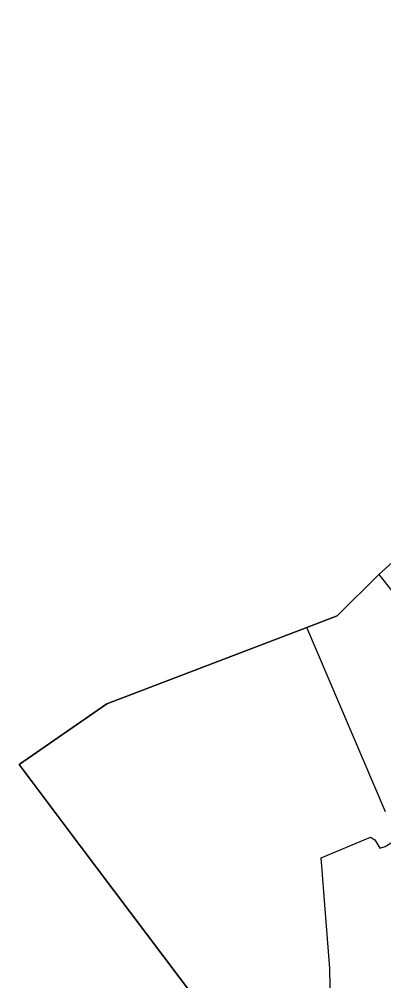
# Model space of a CAD drawing. Extents: x -439246 to -433691, y -1130252 to -1121148.
# Drawn here: x -438795.3 to -438667.4, y -1122654.9 to -1122317.8 of the extents above; entities that cross this region are included whole.
import ezdxf

# ---------------------------------------------------------------- set-up
doc = ezdxf.new("R2010")
doc.units = 0
for name, color, linetype in [('Vrstva 1', 7, 'Continuous'), ('Vrstva 13', 7, 'Continuous'), ('Vrstva 52', 7, 'Continuous')]:
    doc.layers.add(name, color=color, linetype=linetype)

msp = doc.modelspace()

# ---------------------------------------------------------------- linework, layer by layer
at = {"layer": 'Vrstva 1'}
for points in [[(-438669.13, -1122512.52), (-438643.23, -1122545.11)], [(-438666.88, -1122595.72), (-438694.39, -1122531.12)]]:
    msp.add_lwpolyline(points, dxfattribs=at)
at = {"layer": 'Vrstva 13'}
for points in [[(-438647.72, -1122493.2), (-438669.13, -1122512.52)], [(-438669.13, -1122512.52), (-438683.75, -1122527.03)], [(-438683.75, -1122527.03), (-438694.39, -1122531.12)], [(-438694.39, -1122531.12), (-438764.56, -1122557.83)], [(-438764.56, -1122557.83), (-438795.33, -1122579.12)], [(-438795.33, -1122579.12), (-438773.89, -1122607.61)], [(-438773.89, -1122607.61), (-438733.14, -1122661.74)]]:
    msp.add_lwpolyline(points, dxfattribs=at)
at = {"layer": 'Vrstva 52'}
for points in [[(-438733.14, -1122661.74), (-438773.89, -1122607.61), (-438795.33, -1122579.12), (-438764.56, -1122557.83), (-438694.39, -1122531.12), (-438683.75, -1122527.03), (-438669.13, -1122512.52), (-438650.22, -1122495.45), (-438647.72, -1122493.2), (-438581.47, -1122435.57), (-438580.65, -1122434.17), (-438576.65, -1122427.35), (-438568.85, -1122414.07), (-438566.38, -1122409.87), (-438565.19, -1122407.84), (-438555.76, -1122403.88), (-438526.5, -1122391.57), (-438525.59, -1122391.19), (-438525.51, -1122391.12), (-438493.06, -1122362.33), (-438477.66, -1122362.51), (-438474.01, -1122362.55), (-438465.95, -1122313.13), (-438468.49, -1122312.35)], [(-438579.32, -1122713.68), (-438615.81, -1122693.03), (-438618.83, -1122691.16), (-438628.17, -1122685.36), (-438686.11, -1122663.61), (-438686.34, -1122650.63), (-438689.39, -1122611.8), (-438672.07, -1122604.6), (-438670.57, -1122605.46)], [(-438670.57, -1122605.46), (-438668.87, -1122608.44), (-438666.95, -1122607.8), (-438662.76, -1122605.27), (-438658.89, -1122614.26), (-438646.97, -1122608.18), (-438632, -1122618.24), (-438626.86, -1122622.22), (-438622.63, -1122625.49), (-438573.19, -1122659.58), (-438570, -1122662.56), (-438540.17, -1122683.66), (-438539.8, -1122683.79), (-438513.69, -1122702.76)]]:
    msp.add_lwpolyline(points, dxfattribs=at)

doc.saveas('drawing.dxf')
